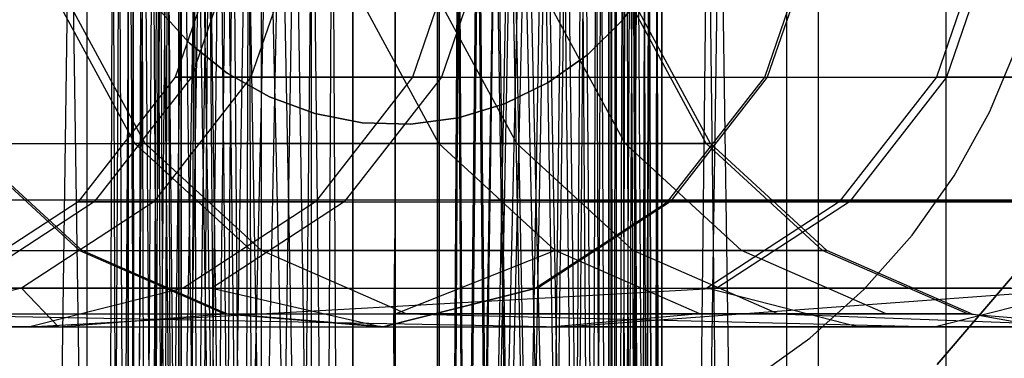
# Model space of a CAD drawing. Extents: x -172 to 172, y -29 to 28.
# Tile 457 of 656: x -1.25 to 2.03, y -1.88 to -0.75. Entities that reach past the tile are written whole.
import ezdxf

# ---------------------------------------------------------------- set-up
doc = ezdxf.new("R2010")
doc.units = 0
doc.header["$LTSCALE"] = 25.4
doc.layers.get('0').update_dxf_attribs({"linetype": 'CONTINUOUS'})

# ---------------------------------------------------------------- blocks, each defined once
blk = doc.blocks.new('RYFLO_AURA_STL')
at = {"color": 0}
for p, q in [((-1.4087, 22.5, -1238.4526), (-0.8889, -13.259, -1238.3297)), ((-1.4087, 22.5, -1238.4526), (-0.8889, -13.259, -1238.3297)), ((-1.0249, -22.5, -1246.5967), (-1.0249, 22.5, -1246.5967)), ((-0.8017, -12.991, -1239.8431), (-1.0249, 22.5, -1239.9036)), ((-1.0249, 22.5, -1239.9036), (-0.7281, -12.871, -1239.8267)), ((-0.8017, -12.991, -1239.8431), (-1.0249, 22.5, -1239.9036)), ((-0.856, -13.1219, -1239.8564), (-1.0249, 22.5, -1239.9036)), ((-0.856, -13.1219, -1239.8564), (-1.0249, 22.5, -1239.9036)), ((-0.8889, -13.259, -1239.8649), (-1.0249, 22.5, -1239.9036)), ((-1.0249, 22.5, -1239.9036), (-0.7281, -12.871, -1239.8267)), ((-1.0249, 22.5, -1239.9036), (-0.6361, -12.7633, -1239.8085)), ((-1.0249, 22.5, -1239.9036), (-0.6361, -12.7633, -1239.8085)), ((-1.0249, -22.5, -1239.9036), (-1.0249, 22.5, -1239.9036)), ((-0.8889, -13.259, -1239.8649), (-1.0249, 22.5, -1239.9036)), ((-1.0249, -22.5, -1239.9036), (-1.0249, 22.5, -1239.9036)), ((-1.0249, -22.5, -1246.5967), (-1.0249, 22.5, -1246.5967)), ((1.4087, 22.5, -1248.0476), (0.8889, -13.259, -1248.1705)), ((1.4087, 22.5, -1248.0476), (0.8889, -13.259, -1248.1705)), ((0.8889, -13.259, -1246.6354), (1.305, 22.5, -1246.4977)), ((0.8889, -13.259, -1246.6354), (1.305, 22.5, -1246.4977)), ((1.305, -22.5, -1246.4977), (1.305, 22.5, -1246.4977)), ((1.305, -22.5, -1240.0026), (1.305, 22.5, -1240.0026)), ((1.305, -22.5, -1246.4977), (1.305, 22.5, -1246.4977)), ((1.305, -22.5, -1240.0026), (1.305, 22.5, -1240.0026)), ((1.4087, 22.5, -1248.0476), (1.4087, -22.5, -1248.0476)), ((1.4087, 22.5, -1238.4526), (1.4087, -22.5, -1238.4526)), ((1.4087, 22.5, -1248.0476), (1.4087, -22.5, -1248.0476)), ((1.4087, 22.5, -1238.4526), (1.4087, -22.5, -1238.4526)), ((1.8351, -22.5, -1246.2305), (1.8351, 22.5, -1246.2305)), ((1.8351, -22.5, -1246.2305), (1.8351, 22.5, -1246.2305)), ((1.8351, -22.5, -1240.2698), (1.8351, 22.5, -1240.2698)), ((1.8351, -22.5, -1240.2698), (1.8351, 22.5, -1240.2698)), ((-0.8889, 13.259, -1248.1705), (-1.4087, -22.5, -1248.0476)), ((-0.8889, 13.259, -1248.1705), (-1.4087, -22.5, -1248.0476)), ((-1.0249, -22.5, -1246.5967), (-0.8889, 13.259, -1246.6354)), ((-1.0249, -22.5, -1246.5967), (-0.8889, 13.259, -1246.6354)), ((-0.856, -13.1219, -1248.1763), (-0.8889, 13.259, -1248.1705)), ((-0.8889, 13.259, -1248.1705), (-0.8018, -12.9912, -1248.1854)), ((-0.8889, 13.259, -1248.1705), (-0.8018, -12.9912, -1248.1854)), ((-0.8889, 13.259, -1248.1705), (-0.7281, -12.871, -1248.1968)), ((-0.8889, 13.259, -1248.1705), (-0.7281, -12.871, -1248.1968)), ((-0.8888, -13.2584, -1248.1705), (-0.8889, 13.259, -1248.1705)), ((-0.856, -13.1219, -1248.1763), (-0.8889, 13.259, -1248.1705)), ((-0.8888, -13.2584, -1248.1705), (-0.8889, 13.259, -1248.1705)), ((-0.8888, 13.2584, -1238.3297), (-0.8889, -13.259, -1238.3297)), ((-0.8888, 13.2584, -1238.3297), (-0.8889, -13.259, -1238.3297)), ((-0.8888, 13.2584, -1239.8649), (-0.6361, -12.7633, -1239.8085)), ((-0.8888, 13.2584, -1239.8649), (-0.6361, -12.7633, -1239.8085)), ((-0.8888, 13.2584, -1239.8649), (-0.529, -12.6719, -1239.7903)), ((-0.8888, 13.2584, -1239.8649), (-0.529, -12.6719, -1239.7903)), ((-0.8888, 13.2584, -1239.8649), (-0.4446, -12.6175, -1239.7784)), ((-0.8888, 13.2584, -1239.8649), (-0.4446, -12.6175, -1239.7784)), ((0.8889, 13.259, -1238.3297), (0.7281, -12.871, -1238.3035)), ((0.8889, 13.259, -1238.3297), (0.7281, -12.871, -1238.3035)), ((0.8889, 13.259, -1238.3297), (0.8018, -12.9912, -1238.3148)), ((0.8889, 13.259, -1238.3297), (0.8018, -12.9912, -1238.3148)), ((0.8888, 13.2584, -1246.6354), (0.8053, -12.9981, -1246.6562)), ((0.8888, 13.2584, -1246.6354), (0.8053, -12.9981, -1246.6562)), ((0.856, -13.1219, -1238.324), (0.8889, 13.259, -1238.3297)), ((0.856, -13.1219, -1238.324), (0.8889, 13.259, -1238.3297)), ((0.8888, 13.2584, -1246.6354), (0.856, -13.1219, -1246.6438)), ((0.8888, 13.2584, -1246.6354), (0.856, -13.1219, -1246.6438)), ((0.8888, -13.2584, -1238.3297), (0.8889, 13.259, -1238.3297)), ((0.8888, -13.2584, -1238.3297), (0.8889, 13.259, -1238.3297)), ((0.8889, 13.259, -1239.8649), (0.8888, -13.2584, -1239.8649)), ((0.8889, 13.259, -1239.8649), (0.8888, -13.2584, -1239.8649)), ((0.8888, 13.2584, -1248.1705), (0.8889, -13.259, -1248.1705)), ((0.8888, 13.2584, -1248.1705), (0.8889, -13.259, -1248.1705)), ((0.8889, -13.259, -1246.6354), (0.8888, 13.2584, -1246.6354)), ((0.8889, -13.259, -1246.6354), (0.8888, 13.2584, -1246.6354)), ((0.8889, 13.259, -1238.3297), (1.4087, -22.5, -1238.4526)), ((0.8889, 13.259, -1238.3297), (1.4087, -22.5, -1238.4526)), ((1.305, -22.5, -1240.0026), (0.8889, 13.259, -1239.8649)), ((1.305, -22.5, -1240.0026), (0.8889, 13.259, -1239.8649)), ((-1.0249, -22.5, -1246.5967), (-0.856, 13.1219, -1246.6438)), ((-1.0249, -22.5, -1246.5967), (-0.856, 13.1219, -1246.6438)), ((-0.856, 13.1219, -1238.324), (-0.8889, -13.259, -1238.3297)), ((-0.856, 13.1219, -1238.324), (-0.8889, -13.259, -1238.3297)), ((-0.856, 13.1219, -1248.1763), (-0.7281, -12.871, -1248.1968)), ((-0.856, 13.1219, -1248.1763), (-0.7281, -12.871, -1248.1968)), ((-0.856, 13.1219, -1248.1763), (-0.7129, -12.8507, -1248.199)), ((-0.856, 13.1219, -1248.1763), (-0.7129, -12.8507, -1248.199)), ((-0.856, 13.1219, -1239.8564), (-0.4446, -12.6175, -1239.7784)), ((-0.856, 13.1219, -1239.8564), (-0.4446, -12.6175, -1239.7784)), ((0.856, 13.1219, -1238.324), (0.7129, -12.8507, -1238.3013)), ((0.856, 13.1219, -1238.324), (0.7129, -12.8507, -1238.3013)), ((0.856, 13.1219, -1238.324), (0.7281, -12.871, -1238.3035)), ((0.856, 13.1219, -1238.324), (0.7281, -12.871, -1238.3035)), ((0.856, 13.1219, -1246.6438), (0.7281, -12.871, -1246.6736)), ((0.856, 13.1219, -1246.6438), (0.7281, -12.871, -1246.6736)), ((0.856, 13.1219, -1246.6438), (0.8053, -12.9981, -1246.6562)), ((0.856, 13.1219, -1246.6438), (0.8053, -12.9981, -1246.6562)), ((0.856, 13.1219, -1248.1763), (0.8889, -13.259, -1248.1705)), ((0.856, 13.1219, -1248.1763), (0.8889, -13.259, -1248.1705)), ((0.8888, -13.2584, -1239.8649), (0.856, 13.1219, -1239.8564)), ((0.8888, -13.2584, -1239.8649), (0.856, 13.1219, -1239.8564)), ((-1.0249, -22.5, -1246.5967), (-0.8017, 12.991, -1246.6571)), ((-1.0249, -22.5, -1246.5967), (-0.8017, 12.991, -1246.6571)), ((-0.8889, -13.259, -1238.3297), (-0.8018, 12.9912, -1238.3148)), ((-0.8889, -13.259, -1238.3297), (-0.8018, 12.9912, -1238.3148)), ((-0.4446, -12.6175, -1239.7784), (-0.8019, 12.9914, -1239.8433)), ((-0.4446, -12.6175, -1239.7784), (-0.8019, 12.9914, -1239.8433)), ((-0.8017, 12.9911, -1248.1854), (-0.7129, -12.8507, -1248.199)), ((-0.8017, 12.9911, -1248.1854), (-0.7129, -12.8507, -1248.199)), ((0.8017, 12.9911, -1238.3148), (0.7129, -12.8507, -1238.3013)), ((0.8017, 12.9911, -1238.3148), (0.7129, -12.8507, -1238.3013)), ((0.8055, 12.9986, -1246.6561), (0.7281, -12.871, -1246.6736)), ((0.8055, 12.9986, -1246.6561), (0.7281, -12.871, -1246.6736)), ((0.8889, -13.259, -1248.1705), (0.8018, 12.9912, -1248.1854)), ((0.8889, -13.259, -1248.1705), (0.8018, 12.9912, -1248.1854)), ((0.8888, -13.2584, -1239.8649), (0.8053, 12.9981, -1239.844)), ((0.8888, -13.2584, -1239.8649), (0.8053, 12.9981, -1239.844)), ((0.856, -13.1219, -1239.8564), (0.8053, 12.9981, -1239.844)), ((0.856, -13.1219, -1239.8564), (0.8053, 12.9981, -1239.844)), ((-0.7281, 12.871, -1246.6736), (-1.0249, -22.5, -1246.5967)), ((-0.7281, 12.871, -1246.6736), (-1.0249, -22.5, -1246.5967)), ((-0.8889, -13.259, -1238.3297), (-0.7281, 12.871, -1238.3035)), ((-0.8889, -13.259, -1238.3297), (-0.7281, 12.871, -1238.3035)), ((-0.856, -13.1219, -1238.324), (-0.7281, 12.871, -1238.3035)), ((-0.856, -13.1219, -1238.324), (-0.7281, 12.871, -1238.3035)), ((-0.7129, -12.8507, -1248.199), (-0.7281, 12.871, -1248.1968)), ((-0.7129, -12.8507, -1248.199), (-0.7281, 12.871, -1248.1968)), ((-0.7281, 12.871, -1239.8267), (-0.4446, -12.6175, -1239.7784)), ((-0.7281, 12.871, -1239.8267), (-0.4446, -12.6175, -1239.7784)), ((0.7374, 12.884, -1246.6715), (0.1485, -12.5123, -1246.7469)), ((0.7374, 12.884, -1246.6715), (0.1485, -12.5123, -1246.7469)), ((0.7374, 12.884, -1246.6715), (0.2781, -12.544, -1246.739)), ((0.7374, 12.884, -1246.6715), (0.2781, -12.544, -1246.739)), ((0.4083, -12.5979, -1246.7262), (0.7374, 12.884, -1246.6715)), ((0.4083, -12.5979, -1246.7262), (0.7374, 12.884, -1246.6715)), ((0.529, -12.6719, -1246.71), (0.7374, 12.884, -1246.6715)), ((0.529, -12.6719, -1246.71), (0.7374, 12.884, -1246.6715)), ((0.6361, -12.7633, -1246.6918), (0.7374, 12.884, -1246.6715)), ((0.6361, -12.7633, -1246.6918), (0.7374, 12.884, -1246.6715)), ((0.7129, -12.8507, -1238.3013), (0.7281, 12.871, -1238.3035)), ((0.7129, -12.8507, -1238.3013), (0.7281, 12.871, -1238.3035)), ((0.7281, -12.871, -1246.6736), (0.7374, 12.884, -1246.6715)), ((0.7281, -12.871, -1246.6736), (0.7374, 12.884, -1246.6715)), ((0.8889, -13.259, -1248.1705), (0.7281, 12.871, -1248.1968)), ((0.8889, -13.259, -1248.1705), (0.7281, 12.871, -1248.1968)), ((0.856, -13.1219, -1248.1763), (0.7281, 12.871, -1248.1968)), ((0.856, -13.1219, -1248.1763), (0.7281, 12.871, -1248.1968)), ((0.7374, -12.884, -1239.8287), (0.7385, 12.8855, -1239.8289)), ((0.7374, -12.884, -1239.8287), (0.7385, 12.8855, -1239.8289)), ((0.856, -13.1219, -1239.8564), (0.7385, 12.8855, -1239.8289)), ((0.8055, -12.9986, -1239.8441), (0.7385, 12.8855, -1239.8289)), ((0.856, -13.1219, -1239.8564), (0.7385, 12.8855, -1239.8289)), ((0.8055, -12.9986, -1239.8441), (0.7385, 12.8855, -1239.8289)), ((-0.856, -13.1219, -1238.324), (-0.7129, 12.8507, -1238.3013)), ((-0.856, -13.1219, -1238.324), (-0.7129, 12.8507, -1238.3013)), ((-0.8017, -12.9911, -1238.3148), (-0.7129, 12.8507, -1238.3013)), ((-0.8017, -12.9911, -1238.3148), (-0.7129, 12.8507, -1238.3013)), ((-0.7129, 12.8507, -1238.3013), (-0.7281, -12.871, -1238.3035)), ((-0.7129, 12.8507, -1238.3013), (-0.7281, -12.871, -1238.3035)), ((-0.4082, -12.5979, -1238.2668), (-0.7129, 12.8507, -1238.3013)), ((-0.7129, 12.8507, -1238.3013), (-0.529, -12.6719, -1238.2782)), ((-0.4082, -12.5979, -1238.2668), (-0.7129, 12.8507, -1238.3013)), ((-0.2781, -12.544, -1238.2578), (-0.7129, 12.8507, -1238.3013)), ((-0.2781, -12.544, -1238.2578), (-0.7129, 12.8507, -1238.3013)), ((-0.1403, -12.511, -1238.2521), (-0.7129, 12.8507, -1238.3013)), ((-0.1403, -12.511, -1238.2521), (-0.7129, 12.8507, -1238.3013)), ((-0.7116, -12.8489, -1238.301), (-0.7129, 12.8507, -1238.3013)), ((-0.7116, -12.8489, -1238.301), (-0.7129, 12.8507, -1238.3013)), ((-0.6264, -12.7537, -1238.2896), (-0.7129, 12.8507, -1238.3013)), ((-0.6264, -12.7537, -1238.2896), (-0.7129, 12.8507, -1238.3013)), ((-0.7129, 12.8507, -1238.3013), (-0.529, -12.6719, -1238.2782)), ((-0.7116, 12.8489, -1248.1992), (-0.7129, -12.8507, -1248.199)), ((-0.7116, 12.8489, -1248.1992), (-0.7129, -12.8507, -1248.199)), ((0.1403, -12.511, -1248.2482), (0.7129, 12.8507, -1248.199)), ((0.1403, -12.511, -1248.2482), (0.7129, 12.8507, -1248.199)), ((0.2781, -12.544, -1248.2424), (0.7129, 12.8507, -1248.199)), ((0.2781, -12.544, -1248.2424), (0.7129, 12.8507, -1248.199)), ((0.4082, -12.5979, -1248.2334), (0.7129, 12.8507, -1248.199)), ((0.4082, -12.5979, -1248.2334), (0.7129, 12.8507, -1248.199)), ((0.7129, 12.8507, -1248.199), (0.529, -12.6719, -1248.222)), ((0.7129, 12.8507, -1248.199), (0.529, -12.6719, -1248.222)), ((0.6264, -12.7537, -1248.2107), (0.7129, 12.8507, -1248.199)), ((0.6264, -12.7537, -1248.2107), (0.7129, 12.8507, -1248.199)), ((0.7116, -12.8489, -1248.1992), (0.7129, 12.8507, -1248.199)), ((0.7116, -12.8489, -1248.1992), (0.7129, 12.8507, -1248.199)), ((0.7116, 12.8489, -1238.301), (0.7129, -12.8507, -1238.3013)), ((0.7116, 12.8489, -1238.301), (0.7129, -12.8507, -1238.3013)), ((0.7129, 12.8507, -1248.199), (0.7281, -12.871, -1248.1968)), ((0.856, -13.1219, -1248.1763), (0.7129, 12.8507, -1248.199)), ((0.856, -13.1219, -1248.1763), (0.7129, 12.8507, -1248.199)), ((0.8017, -12.9911, -1248.1854), (0.7129, 12.8507, -1248.199)), ((0.8017, -12.9911, -1248.1854), (0.7129, 12.8507, -1248.199)), ((0.7129, 12.8507, -1248.199), (0.7281, -12.871, -1248.1968)), ((-0.6361, 12.7633, -1246.6918), (-1.0249, -22.5, -1246.5967)), ((-0.6361, 12.7633, -1246.6918), (-1.0249, -22.5, -1246.5967)), ((-0.6361, 12.7633, -1246.6918), (-0.8888, -13.2584, -1246.6354)), ((-0.6361, 12.7633, -1246.6918), (-0.8888, -13.2584, -1246.6354)), ((-0.6366, 12.7638, -1239.8085), (-0.4446, -12.6175, -1239.7784)), ((-0.6366, 12.7638, -1239.8085), (-0.4446, -12.6175, -1239.7784)), ((0.6366, 12.7638, -1246.6918), (0.1485, -12.5123, -1246.7469)), ((0.6366, 12.7638, -1246.6918), (0.1485, -12.5123, -1246.7469)), ((0.6361, 12.7633, -1239.8085), (0.7374, -12.884, -1239.8287)), ((0.6361, 12.7633, -1239.8085), (0.7374, -12.884, -1239.8287)), ((-0.6264, 12.7537, -1248.2107), (-0.7129, -12.8507, -1248.199)), ((-0.6264, 12.7537, -1248.2107), (-0.7129, -12.8507, -1248.199)), ((-0.6266, 12.7539, -1238.2896), (-0.1403, -12.511, -1238.2521)), ((-0.6266, 12.7539, -1238.2896), (-0.1403, -12.511, -1238.2521)), ((0.6266, 12.7539, -1248.2107), (0.1403, -12.511, -1248.2482)), ((0.6266, 12.7539, -1248.2107), (0.1403, -12.511, -1248.2482)), ((0.6264, 12.7537, -1238.2896), (0.7129, -12.8507, -1238.3013)), ((0.6264, 12.7537, -1238.2896), (0.7129, -12.8507, -1238.3013)), ((-0.529, 12.6719, -1246.71), (-0.8888, -13.2584, -1246.6354)), ((-0.529, 12.6719, -1246.71), (-0.8888, -13.2584, -1246.6354)), ((-0.529, 12.6719, -1248.222), (-0.7129, -12.8507, -1248.199)), ((-0.529, 12.6719, -1248.222), (-0.7129, -12.8507, -1248.199)), ((-0.529, 12.6719, -1238.2782), (-0.1403, -12.511, -1238.2521)), ((-0.529, 12.6719, -1238.2782), (-0.1403, -12.511, -1238.2521)), ((-0.529, 12.6719, -1239.7903), (-0.4446, -12.6175, -1239.7784)), ((-0.529, 12.6719, -1239.7903), (-0.4446, -12.6175, -1239.7784)), ((0.529, 12.6719, -1248.222), (0.1403, -12.511, -1248.2482)), ((0.529, 12.6719, -1248.222), (0.1403, -12.511, -1248.2482)), ((0.1485, -12.5123, -1246.7469), (0.529, 12.6719, -1246.71)), ((0.1485, -12.5123, -1246.7469), (0.529, 12.6719, -1246.71)), ((0.529, 12.6719, -1238.2782), (0.7129, -12.8507, -1238.3013)), ((0.529, 12.6719, -1238.2782), (0.7129, -12.8507, -1238.3013)), ((0.529, 12.6719, -1239.7903), (0.7374, -12.884, -1239.8287)), ((0.529, 12.6719, -1239.7903), (0.7374, -12.884, -1239.8287)), ((-0.4446, 12.6175, -1246.7218), (-0.8888, -13.2584, -1246.6354)), ((-0.4446, 12.6175, -1246.7218), (-0.8888, -13.2584, -1246.6354)), ((-0.856, -13.1219, -1246.6438), (-0.4446, 12.6175, -1246.7218)), ((-0.856, -13.1219, -1246.6438), (-0.4446, 12.6175, -1246.7218)), ((-0.8019, -12.9914, -1246.657), (-0.4446, 12.6175, -1246.7218)), ((-0.8019, -12.9914, -1246.657), (-0.4446, 12.6175, -1246.7218)), ((-0.7281, -12.871, -1246.6736), (-0.4446, 12.6175, -1246.7218)), ((-0.7281, -12.871, -1246.6736), (-0.4446, 12.6175, -1246.7218)), ((-0.7129, -12.8507, -1248.199), (-0.4082, 12.5979, -1248.2334)), ((-0.7129, -12.8507, -1248.199), (-0.4082, 12.5979, -1248.2334)), ((-0.6366, -12.7638, -1246.6918), (-0.4446, 12.6175, -1246.7218)), ((-0.6366, -12.7638, -1246.6918), (-0.4446, 12.6175, -1246.7218)), ((-0.529, -12.6719, -1246.71), (-0.4446, 12.6175, -1246.7218)), ((-0.529, -12.6719, -1246.71), (-0.4446, 12.6175, -1246.7218)), ((-0.4446, -12.6175, -1246.7218), (-0.4446, 12.6175, -1246.7218)), ((-0.4446, -12.6175, -1246.7218), (-0.4446, 12.6175, -1246.7218)), ((-0.4446, -12.6175, -1239.7784), (-0.4446, 12.6175, -1239.7784)), ((-0.4446, -12.6175, -1239.7784), (-0.4446, 12.6175, -1239.7784)), ((-0.4089, 12.5983, -1238.2668), (-0.1403, -12.511, -1238.2521)), ((-0.4089, 12.5983, -1238.2668), (-0.1403, -12.511, -1238.2521)), ((0.4089, 12.5983, -1248.2334), (0.1403, -12.511, -1248.2482)), ((0.4089, 12.5983, -1248.2334), (0.1403, -12.511, -1248.2482)), ((0.4091, 12.5983, -1246.7261), (0.1485, -12.5123, -1246.7469)), ((0.4091, 12.5983, -1246.7261), (0.1485, -12.5123, -1246.7469)), ((0.7129, -12.8507, -1238.3013), (0.4082, 12.5979, -1238.2668)), ((0.7129, -12.8507, -1238.3013), (0.4082, 12.5979, -1238.2668)), ((0.4083, 12.5979, -1239.774), (0.7374, -12.884, -1239.8287)), ((0.4083, 12.5979, -1239.774), (0.7374, -12.884, -1239.8287)), ((-0.7129, -12.8507, -1248.199), (-0.2781, 12.544, -1248.2424)), ((-0.7129, -12.8507, -1248.199), (-0.2781, 12.544, -1248.2424)), ((-0.2781, 12.544, -1238.2578), (-0.1403, -12.511, -1238.2521)), ((-0.2781, 12.544, -1238.2578), (-0.1403, -12.511, -1238.2521)), ((-0.2781, -12.544, -1246.739), (-0.2781, 12.544, -1246.739)), ((-0.2781, -12.544, -1246.739), (-0.2781, 12.544, -1246.739)), ((-0.2781, -12.544, -1239.7612), (-0.2781, 12.544, -1239.7612)), ((-0.2781, -12.544, -1239.7612), (-0.2781, 12.544, -1239.7612)), ((0.2781, 12.544, -1248.2424), (0.1403, -12.511, -1248.2482)), ((0.2781, 12.544, -1248.2424), (0.1403, -12.511, -1248.2482)), ((0.1485, -12.5123, -1246.7469), (0.2781, 12.544, -1246.739)), ((0.1485, -12.5123, -1246.7469), (0.2781, 12.544, -1246.739)), ((0.7129, -12.8507, -1238.3013), (0.2781, 12.544, -1238.2578)), ((0.7129, -12.8507, -1238.3013), (0.2781, 12.544, -1238.2578)), ((0.7374, -12.884, -1239.8287), (0.2781, 12.544, -1239.7612)), ((0.7374, -12.884, -1239.8287), (0.2781, 12.544, -1239.7612)), ((-0.1403, 12.511, -1248.2482), (-0.7129, -12.8507, -1248.199)), ((-0.1403, 12.511, -1248.2482), (-0.7129, -12.8507, -1248.199)), ((-0.6266, -12.7539, -1248.2107), (-0.1403, 12.511, -1248.2482)), ((-0.6266, -12.7539, -1248.2107), (-0.1403, 12.511, -1248.2482)), ((-0.529, -12.6719, -1248.222), (-0.1403, 12.511, -1248.2482)), ((-0.529, -12.6719, -1248.222), (-0.1403, 12.511, -1248.2482)), ((-0.4089, -12.5983, -1248.2334), (-0.1403, 12.511, -1248.2482)), ((-0.4089, -12.5983, -1248.2334), (-0.1403, 12.511, -1248.2482)), ((-0.2781, -12.544, -1248.2424), (-0.1403, 12.511, -1248.2482)), ((-0.2781, -12.544, -1248.2424), (-0.1403, 12.511, -1248.2482)), ((-0.1413, 12.5112, -1238.2521), (-0.1403, -12.511, -1238.2521)), ((-0.1413, 12.5112, -1238.2521), (-0.1403, -12.511, -1238.2521)), ((-0.1403, -12.511, -1239.7529), (-0.1413, 12.5112, -1239.7529)), ((-0.1403, -12.511, -1239.7529), (-0.1413, 12.5112, -1239.7529)), ((-0.1403, 12.511, -1248.2482), (-0.1413, -12.5112, -1248.2482)), ((-0.1403, 12.511, -1248.2482), (-0.1413, -12.5112, -1248.2482)), ((-0.1413, -12.5112, -1246.7473), (-0.1403, 12.511, -1246.7473)), ((-0.1413, -12.5112, -1246.7473), (-0.1403, 12.511, -1246.7473)), ((0, 12.5, -1248.2501), (0, -12.5, -1248.2501)), ((0, 12.5, -1248.2501), (0, -12.5, -1248.2501)), ((0, 12.5, -1238.2501), (0, -12.5, -1238.2501)), ((0, 12.5, -1238.2501), (0, -12.5, -1238.2501)), ((0, -12.5, -1246.7501), (0, 12.5, -1246.7501)), ((0, -12.5, -1246.7501), (0, 12.5, -1246.7501)), ((0, -12.5, -1239.7501), (0, 12.5, -1239.7501)), ((0, -12.5, -1239.7501), (0, 12.5, -1239.7501)), ((0.1413, 12.5112, -1248.2482), (0.1403, -12.511, -1248.2482)), ((0.1413, 12.5112, -1248.2482), (0.1403, -12.511, -1248.2482)), ((0.1403, 12.511, -1238.2521), (0.7129, -12.8507, -1238.3013)), ((0.2781, -12.544, -1238.2578), (0.1403, 12.511, -1238.2521)), ((0.1403, 12.511, -1238.2521), (0.1413, -12.5112, -1238.2521)), ((0.2781, -12.544, -1238.2578), (0.1403, 12.511, -1238.2521)), ((0.4089, -12.5983, -1238.2668), (0.1403, 12.511, -1238.2521)), ((0.529, -12.6719, -1238.2782), (0.1403, 12.511, -1238.2521)), ((0.4089, -12.5983, -1238.2668), (0.1403, 12.511, -1238.2521)), ((0.529, -12.6719, -1238.2782), (0.1403, 12.511, -1238.2521)), ((0.6266, -12.7539, -1238.2896), (0.1403, 12.511, -1238.2521)), ((0.6266, -12.7539, -1238.2896), (0.1403, 12.511, -1238.2521)), ((0.1403, 12.511, -1238.2521), (0.7129, -12.8507, -1238.3013)), ((0.1403, 12.511, -1238.2521), (0.1413, -12.5112, -1238.2521)), ((0.1485, -12.5123, -1246.7469), (0.1485, 12.5123, -1246.7469)), ((0.1485, -12.5123, -1246.7469), (0.1485, 12.5123, -1246.7469)), ((0.4091, -12.5983, -1239.7742), (0.1485, 12.5123, -1239.7533)), ((0.1485, 12.5123, -1239.7533), (0.529, -12.6719, -1239.7903)), ((0.7374, -12.884, -1239.8287), (0.1485, 12.5123, -1239.7533)), ((0.7374, -12.884, -1239.8287), (0.1485, 12.5123, -1239.7533)), ((0.6366, -12.7638, -1239.8085), (0.1485, 12.5123, -1239.7533)), ((0.6366, -12.7638, -1239.8085), (0.1485, 12.5123, -1239.7533)), ((0.1485, 12.5123, -1239.7533), (0.529, -12.6719, -1239.7903)), ((0.2781, -12.544, -1239.7612), (0.1485, 12.5123, -1239.7533)), ((0.4091, -12.5983, -1239.7742), (0.1485, 12.5123, -1239.7533)), ((0.2781, -12.544, -1239.7612), (0.1485, 12.5123, -1239.7533)), ((0.1485, -12.5123, -1239.7533), (0.1485, 12.5123, -1239.7533)), ((0.1485, -12.5123, -1239.7533), (0.1485, 12.5123, -1239.7533)), ((0, -7.3033, -1413.2556), (0, 7.0967, -1413.2448)), ((0, -7.3033, -1413.2556), (0, 7.0967, -1413.2448)), ((0, 6.146, -1412.2954), (0, -6.354, -1412.3049)), ((0, 6.146, -1412.2954), (0, -6.354, -1412.3049)), ((0, -4.604, -1075.2001), (0, 4.396, -1075.2001)), ((0, -4.604, -1075.2001), (0, 4.396, -1075.2001)), ((0, -4.604, -1411.3002), (0, 4.396, -1411.3002)), ((0, -4.604, -1411.3002), (0, 4.396, -1411.3002)), ((0, 4.396, -1074.2001), (0, -4.604, -1074.2001)), ((0, 4.396, -1074.2001), (0, -4.604, -1074.2001)), ((0, 4.396, -1412.3002), (0, -4.604, -1412.3002)), ((0, 4.396, -1412.3002), (0, -4.604, -1412.3002)), ((0, 1.6231, -1406.5425), (0, -1.3568, -1406.5426)), ((0, 1.6231, -1406.5425), (0, -1.3568, -1406.5426)), ((-0.0045, 1.4097, -1079.9577), (0, -1.3568, -1079.9576)), ((-0.0045, 1.4097, -1079.9577), (0, -1.3568, -1079.9576)), ((0, -2.7489, -1081.5865), (0, 0.133, -1081.7502)), ((0, -2.7489, -1081.5865), (0, 0.133, -1081.7502)), ((0, -2.7489, -1404.9137), (0, 0.133, -1404.75)), ((0, -2.7489, -1404.9137), (0, 0.133, -1404.75)), ((-0.5612, -0.4482, -349.9086), (-0.7322, -0.9463, -349.9089)), ((-0.5612, -0.4482, -349.9086), (-0.7322, -0.9463, -349.9089)), ((-0.5075, -0.4482, -400.5602), (-0.6785, -0.9463, -400.5616)), ((-0.5075, -0.4482, -400.5602), (-0.6785, -0.9463, -400.5616)), ((-0.3088, -0.4482, -287.9708), (-0.4798, -0.9463, -287.9702)), ((-0.3088, -0.4482, -287.9708), (-0.4798, -0.9463, -287.9702)), ((0.2292, -0.4482, -474.564), (0.0582, -0.9463, -474.5673)), ((0.2292, -0.4482, -474.564), (0.0582, -0.9463, -474.5673)), ((0.3252, -0.4482, -210.7514), (0.1542, -0.9463, -210.7498)), ((0.3252, -0.4482, -210.7514), (0.1542, -0.9463, -210.7498)), ((1.2312, -0.9463, -116.7837), (1.4022, -0.4482, -116.7859)), ((1.2312, -0.9463, -116.7837), (1.4022, -0.4482, -116.7859)), ((1.4105, -0.4482, -1082.3294), (1.2395, -0.9463, -1082.3272)), ((1.4105, -0.4482, -1082.3294), (1.2395, -0.9463, -1082.3272)), ((1.9739, -0.4482, -1032.0685), (1.8029, -0.9463, -1032.0665)), ((1.9739, -0.4482, -1032.0685), (1.8029, -0.9463, -1032.0665)), ((2.0075, -0.4482, -556.6359), (1.8365, -0.9463, -556.6398)), ((2.0075, -0.4482, -556.6359), (1.8365, -0.9463, -556.6398)), ((0.8511, -0.6291, -1067.2478), (0.7558, -0.7588, -1067.2478)), ((0.7558, -0.7588, -1076.1478), (0.8511, -0.6291, -1076.1478)), ((0.8511, -0.6291, -1067.2478), (0.7558, -0.7588, -1067.2478)), ((0.7558, -0.7588, -1076.1478), (0.8511, -0.6291, -1076.1478)), ((-0.8667, -1.1676, -1032.0381), (-1.1174, -0.7043, -1032.0353)), ((-0.8667, -1.1676, -1032.0381), (-1.1174, -0.7043, -1032.0353)), ((-0.8326, -1.1676, -556.7006), (-1.0832, -0.7043, -556.7064)), ((-0.8326, -1.1676, -556.7006), (-1.0832, -0.7043, -556.7064)), ((-0.6847, -0.8329, -1067.2478), (-0.7927, -0.7136, -1067.2478)), ((-0.7927, -0.7136, -1076.1478), (-0.6847, -0.8329, -1076.1478)), ((-0.6847, -0.8329, -1067.2478), (-0.7927, -0.7136, -1067.2478)), ((-0.7927, -0.7136, -1076.1478), (-0.6847, -0.8329, -1076.1478)), ((0.1454, -1.1676, -929.1021), (-0.1052, -0.7043, -929.1002)), ((0.1454, -1.1676, -929.1021), (-0.1052, -0.7043, -929.1002)), ((0.4052, -1.1676, -624.4125), (0.1546, -0.7043, -624.4165)), ((0.4052, -1.1676, -624.4125), (0.1546, -0.7043, -624.4165)), ((0.7663, -1.1676, -842.7991), (0.5156, -0.7043, -842.7983)), ((0.7663, -1.1676, -842.7991), (0.5156, -0.7043, -842.7983)), ((1.0365, -1.1676, -709.6489), (0.7858, -0.7043, -709.6506)), ((1.0365, -1.1676, -709.6489), (0.7858, -0.7043, -709.6506)), ((1.0502, -1.1676, -769.7695), (0.7995, -0.7043, -769.7699)), ((1.0502, -1.1676, -769.7695), (0.7995, -0.7043, -769.7699)), ((0.7558, -0.7588, -1067.2478), (0.641, -0.8716, -1067.2478)), ((0.641, -0.8716, -1076.1478), (0.7558, -0.7588, -1076.1478)), ((0.7558, -0.7588, -1067.2478), (0.641, -0.8716, -1067.2478)), ((0.641, -0.8716, -1076.1478), (0.7558, -0.7588, -1076.1478)), ((0.7558, -0.7588, -1067.2478), (0.7558, -0.7588, -1076.1478)), ((0.7558, -0.7588, -1067.2478), (0.7558, -0.7588, -1076.1478)), ((-0.5589, -0.9333, -1067.2478), (-0.6847, -0.8329, -1067.2478)), ((-0.6847, -0.8329, -1076.1478), (-0.5589, -0.9333, -1076.1478)), ((-0.6847, -0.8329, -1067.2478), (-0.6847, -0.8329, -1076.1478)), ((-0.6847, -0.8329, -1067.2478), (-0.6847, -0.8329, -1076.1478)), ((-0.5589, -0.9333, -1067.2478), (-0.6847, -0.8329, -1067.2478)), ((-0.6847, -0.8329, -1076.1478), (-0.5589, -0.9333, -1076.1478)), ((1.98, -1.063, -1073.2478), (2.0735, -0.8394, -1073.2478)), ((1.98, -1.063, -1076.1478), (2.0735, -0.8394, -1076.1478)), ((1.98, -1.063, -1073.2478), (2.0735, -0.8394, -1073.2478)), ((1.98, -1.063, -1076.1478), (2.0735, -0.8394, -1076.1478)), ((0.641, -0.8716, -1067.2478), (0.5096, -0.9645, -1067.2478)), ((0.5096, -0.9645, -1076.1478), (0.641, -0.8716, -1076.1478)), ((0.641, -0.8716, -1067.2478), (0.5096, -0.9645, -1067.2478)), ((0.5096, -0.9645, -1076.1478), (0.641, -0.8716, -1076.1478)), ((0.641, -0.8716, -1067.2478), (0.641, -0.8716, -1076.1478)), ((0.641, -0.8716, -1067.2478), (0.641, -0.8716, -1076.1478)), ((-0.7322, -0.9463, -349.9089), (-1.0557, -1.362, -349.9097)), ((-0.7322, -0.9463, -349.9089), (-1.0557, -1.362, -349.9097)), ((-0.6785, -0.9463, -400.5616), (-1.0019, -1.362, -400.5644)), ((-0.6785, -0.9463, -400.5616), (-1.0019, -1.362, -400.5644)), ((-0.4798, -0.9463, -287.9702), (-0.8032, -1.362, -287.9689)), ((-0.4798, -0.9463, -287.9702), (-0.8032, -1.362, -287.9689)), ((-0.7322, -0.9463, -349.9089), (-0.6785, -0.9463, -400.5616)), ((-0.7322, -0.9463, -349.9089), (-0.6785, -0.9463, -400.5616)), ((-0.4798, -0.9463, -287.9702), (-0.7322, -0.9463, -349.9089)), ((-0.4798, -0.9463, -287.9702), (-0.7322, -0.9463, -349.9089)), ((-0.6785, -0.9463, -400.5616), (0.0582, -0.9463, -474.5673)), ((-0.6785, -0.9463, -400.5616), (0.0582, -0.9463, -474.5673)), ((-0.4186, -1.0122, -1067.2478), (-0.5589, -0.9333, -1067.2478)), ((-0.5589, -0.9333, -1076.1478), (-0.4186, -1.0122, -1076.1478)), ((-0.5589, -0.9333, -1067.2478), (-0.5589, -0.9333, -1076.1478)), ((-0.5589, -0.9333, -1067.2478), (-0.5589, -0.9333, -1076.1478)), ((-0.4186, -1.0122, -1067.2478), (-0.5589, -0.9333, -1067.2478)), ((-0.5589, -0.9333, -1076.1478), (-0.4186, -1.0122, -1076.1478)), ((0.1542, -0.9463, -210.7498), (-0.4798, -0.9463, -287.9702)), ((0.1542, -0.9463, -210.7498), (-0.4798, -0.9463, -287.9702)), ((0.0582, -0.9463, -474.5673), (-0.2652, -1.362, -474.5735)), ((0.0582, -0.9463, -474.5673), (-0.2652, -1.362, -474.5735)), ((0.1542, -0.9463, -210.7498), (-0.1693, -1.362, -210.7468)), ((0.1542, -0.9463, -210.7498), (-0.1693, -1.362, -210.7468)), ((0.0582, -0.9463, -474.5673), (1.8365, -0.9463, -556.6398)), ((0.0582, -0.9463, -474.5673), (1.8365, -0.9463, -556.6398)), ((0.1542, -0.9463, -210.7498), (1.2312, -0.9463, -116.7837)), ((0.1542, -0.9463, -210.7498), (1.2312, -0.9463, -116.7837)), ((0.9077, -1.362, -116.7796), (1.2312, -0.9463, -116.7837)), ((0.9077, -1.362, -116.7796), (1.2312, -0.9463, -116.7837)), ((1.2395, -0.9463, -1082.3272), (0.916, -1.362, -1082.3233)), ((1.2395, -0.9463, -1082.3272), (0.916, -1.362, -1082.3233)), ((1.2395, -0.9463, -1082.3272), (1.8029, -0.9463, -1032.0665)), ((1.2395, -0.9463, -1082.3272), (1.8029, -0.9463, -1032.0665)), ((1.8029, -0.9463, -1032.0665), (1.4794, -1.362, -1032.0631)), ((1.8029, -0.9463, -1032.0665), (1.4794, -1.362, -1032.0631)), ((1.8365, -0.9463, -556.6398), (1.5131, -1.362, -556.6472)), ((1.8365, -0.9463, -556.6398), (1.5131, -1.362, -556.6472)), ((2.8151, -0.9463, -929.1218), (1.8029, -0.9463, -1032.0665)), ((2.8151, -0.9463, -929.1218), (1.8029, -0.9463, -1032.0665)), ((1.8365, -0.9463, -556.6398), (3.0746, -0.9463, -624.3703)), ((1.8365, -0.9463, -556.6398), (3.0746, -0.9463, -624.3703)), ((0.5096, -0.9645, -1067.2478), (0.365, -1.0351, -1067.2478)), ((0.365, -1.0351, -1076.1478), (0.5096, -0.9645, -1076.1478)), ((0.5096, -0.9645, -1067.2478), (0.365, -1.0351, -1067.2478)), ((0.365, -1.0351, -1076.1478), (0.5096, -0.9645, -1076.1478)), ((0.5096, -0.9645, -1067.2478), (0.5096, -0.9645, -1076.1478)), ((0.5096, -0.9645, -1067.2478), (0.5096, -0.9645, -1076.1478)), ((-0.2675, -1.0676, -1067.2478), (-0.4186, -1.0122, -1067.2478)), ((-0.4186, -1.0122, -1076.1478), (-0.2675, -1.0676, -1076.1478)), ((-0.4186, -1.0122, -1067.2478), (-0.4186, -1.0122, -1076.1478)), ((-0.4186, -1.0122, -1067.2478), (-0.4186, -1.0122, -1076.1478)), ((-0.2675, -1.0676, -1067.2478), (-0.4186, -1.0122, -1067.2478)), ((-0.4186, -1.0122, -1076.1478), (-0.2675, -1.0676, -1076.1478)), ((0.365, -1.0351, -1067.2478), (0.2109, -1.0816, -1067.2478)), ((0.2109, -1.0816, -1076.1478), (0.365, -1.0351, -1076.1478)), ((0.365, -1.0351, -1067.2478), (0.2109, -1.0816, -1067.2478)), ((0.2109, -1.0816, -1076.1478), (0.365, -1.0351, -1076.1478)), ((0.365, -1.0351, -1067.2478), (0.365, -1.0351, -1076.1478)), ((0.365, -1.0351, -1067.2478), (0.365, -1.0351, -1076.1478)), ((-0.1095, -1.098, -1067.2478), (-0.2675, -1.0676, -1067.2478)), ((-0.2675, -1.0676, -1076.1478), (-0.1095, -1.098, -1076.1478)), ((-0.2675, -1.0676, -1067.2478), (-0.2675, -1.0676, -1076.1478)), ((-0.2675, -1.0676, -1067.2478), (-0.2675, -1.0676, -1076.1478)), ((-0.1095, -1.098, -1067.2478), (-0.2675, -1.0676, -1067.2478)), ((-0.2675, -1.0676, -1076.1478), (-0.1095, -1.098, -1076.1478)), ((0.2109, -1.0816, -1067.2478), (0.0514, -1.1027, -1067.2478)), ((0.0514, -1.1027, -1076.1478), (0.2109, -1.0816, -1076.1478)), ((0.2109, -1.0816, -1067.2478), (0.0514, -1.1027, -1067.2478)), ((0.0514, -1.1027, -1076.1478), (0.2109, -1.0816, -1076.1478)), ((0.2109, -1.0816, -1067.2478), (0.2109, -1.0816, -1076.1478)), ((0.2109, -1.0816, -1067.2478), (0.2109, -1.0816, -1076.1478)), ((1.8625, -1.275, -1073.2478), (1.98, -1.063, -1073.2478)), ((1.8625, -1.275, -1076.1478), (1.98, -1.063, -1076.1478)), ((1.8625, -1.275, -1073.2478), (1.98, -1.063, -1073.2478)), ((1.8625, -1.275, -1076.1478), (1.98, -1.063, -1076.1478)), ((1.98, -1.063, -1076.1478), (1.98, -1.063, -1073.2478)), ((1.98, -1.063, -1076.1478), (1.98, -1.063, -1073.2478)), ((0.0514, -1.1027, -1067.2478), (-0.1095, -1.098, -1067.2478)), ((-0.1095, -1.098, -1076.1478), (0.0514, -1.1027, -1076.1478)), ((-0.1095, -1.098, -1067.2478), (-0.1095, -1.098, -1076.1478)), ((-0.1095, -1.098, -1067.2478), (-0.1095, -1.098, -1076.1478)), ((0.0514, -1.1027, -1067.2478), (-0.1095, -1.098, -1067.2478)), ((-0.1095, -1.098, -1076.1478), (0.0514, -1.1027, -1076.1478)), ((0.0514, -1.1027, -1067.2478), (0.0514, -1.1027, -1076.1478)), ((0.0514, -1.1027, -1067.2478), (0.0514, -1.1027, -1076.1478)), ((-2.6108, -1.1676, -474.6186), (-0.8326, -1.1676, -556.7006)), ((-2.6108, -1.1676, -474.6186), (-0.8326, -1.1676, -556.7006)), ((-1.4384, -1.1676, -116.7495), (-1.0509, -1.5243, -116.7545)), ((-1.4384, -1.1676, -116.7495), (-1.0509, -1.5243, -116.7545)), ((-1.0426, -1.5243, -1082.2991), (-1.4301, -1.1676, -1082.2942)), ((-1.4301, -1.1676, -1082.2942), (-0.8667, -1.1676, -1032.0381)), ((-1.0426, -1.5243, -1082.2991), (-1.4301, -1.1676, -1082.2942)), ((-1.4301, -1.1676, -1082.2942), (-0.8667, -1.1676, -1032.0381)), ((-0.4792, -1.5243, -1032.0421), (-0.8667, -1.1676, -1032.0381)), ((0.1454, -1.1676, -929.1021), (-0.8667, -1.1676, -1032.0381)), ((-0.4792, -1.5243, -1032.0421), (-0.8667, -1.1676, -1032.0381)), ((0.1454, -1.1676, -929.1021), (-0.8667, -1.1676, -1032.0381)), ((-0.4452, -1.5243, -556.6918), (-0.8326, -1.1676, -556.7006)), ((-0.8326, -1.1676, -556.7006), (0.4052, -1.1676, -624.4125)), ((-0.8326, -1.1676, -556.7006), (0.4052, -1.1676, -624.4125)), ((-0.4452, -1.5243, -556.6918), (-0.8326, -1.1676, -556.7006)), ((0.5329, -1.5243, -929.1049), (0.1454, -1.1676, -929.1021)), ((0.7663, -1.1676, -842.7991), (0.1454, -1.1676, -929.1021)), ((0.5329, -1.5243, -929.1049), (0.1454, -1.1676, -929.1021)), ((0.7663, -1.1676, -842.7991), (0.1454, -1.1676, -929.1021)), ((0.7927, -1.5243, -624.4064), (0.4052, -1.1676, -624.4125)), ((0.4052, -1.1676, -624.4125), (1.0365, -1.1676, -709.6489)), ((0.4052, -1.1676, -624.4125), (1.0365, -1.1676, -709.6489)), ((0.7927, -1.5243, -624.4064), (0.4052, -1.1676, -624.4125)), ((1.1537, -1.5243, -842.8004), (0.7663, -1.1676, -842.7991)), ((1.0502, -1.1676, -769.7695), (0.7663, -1.1676, -842.7991)), ((1.1537, -1.5243, -842.8004), (0.7663, -1.1676, -842.7991)), ((1.0502, -1.1676, -769.7695), (0.7663, -1.1676, -842.7991)), ((1.4239, -1.5243, -709.6462), (1.0365, -1.1676, -709.6489)), ((1.0365, -1.1676, -709.6489), (1.0502, -1.1676, -769.7695)), ((1.0365, -1.1676, -709.6489), (1.0502, -1.1676, -769.7695)), ((1.4239, -1.5243, -709.6462), (1.0365, -1.1676, -709.6489)), ((1.4377, -1.5243, -769.7688), (1.0502, -1.1676, -769.7695)), ((1.4377, -1.5243, -769.7688), (1.0502, -1.1676, -769.7695)), ((1.7224, -1.4728, -1073.2478), (1.8625, -1.275, -1073.2478)), ((1.7224, -1.4728, -1076.1478), (1.8625, -1.275, -1076.1478)), ((1.7224, -1.4728, -1073.2478), (1.8625, -1.275, -1073.2478)), ((1.7224, -1.4728, -1076.1478), (1.8625, -1.275, -1076.1478)), ((1.8625, -1.275, -1076.1478), (1.8625, -1.275, -1073.2478)), ((1.8625, -1.275, -1076.1478), (1.8625, -1.275, -1073.2478)), ((0, -1.3568, -1079.9576), (-9.1559, -1.3568, -1080.2145)), ((0, -1.3568, -1406.5426), (-9.1559, -1.3568, -1406.2858)), ((0, -1.3568, -1406.5426), (-9.1559, -1.3568, -1406.2858)), ((0, -1.3568, -1079.9576), (-9.1559, -1.3568, -1080.2145)), ((-1.0557, -1.362, -349.9097), (-1.4965, -1.6501, -349.9106)), ((-1.0557, -1.362, -349.9097), (-1.4965, -1.6501, -349.9106)), ((-1.0019, -1.362, -400.5644), (-1.4428, -1.6501, -400.5682)), ((-1.0019, -1.362, -400.5644), (-1.4428, -1.6501, -400.5682)), ((-0.8032, -1.362, -287.9689), (-1.2441, -1.6501, -287.9672)), ((-0.8032, -1.362, -287.9689), (-1.2441, -1.6501, -287.9672)), ((-1.0557, -1.362, -349.9097), (-1.0019, -1.362, -400.5644)), ((-1.0557, -1.362, -349.9097), (-1.0019, -1.362, -400.5644)), ((-0.8032, -1.362, -287.9689), (-1.0557, -1.362, -349.9097)), ((-0.8032, -1.362, -287.9689), (-1.0557, -1.362, -349.9097)), ((-1.0019, -1.362, -400.5644), (-0.2652, -1.362, -474.5735)), ((-1.0019, -1.362, -400.5644), (-0.2652, -1.362, -474.5735)), ((-0.1693, -1.362, -210.7468), (-0.8032, -1.362, -287.9689)), ((-0.1693, -1.362, -210.7468), (-0.8032, -1.362, -287.9689)), ((-0.2652, -1.362, -474.5735), (-0.706, -1.6501, -474.5819)), ((-0.2652, -1.362, -474.5735), (-0.706, -1.6501, -474.5819)), ((-0.1693, -1.362, -210.7468), (-0.6102, -1.6501, -210.7428)), ((-0.1693, -1.362, -210.7468), (-0.6102, -1.6501, -210.7428)), ((-0.2652, -1.362, -474.5735), (1.5131, -1.362, -556.6472)), ((-0.2652, -1.362, -474.5735), (1.5131, -1.362, -556.6472)), ((-0.1693, -1.362, -210.7468), (0.9077, -1.362, -116.7796)), ((-0.1693, -1.362, -210.7468), (0.9077, -1.362, -116.7796)), ((0, -1.3568, -1079.9576), (-0.0048, -1.7794, -1080.007)), ((0, -1.3568, -1079.9576), (-0.0048, -1.7794, -1080.007)), ((0.9423, -1.3594, -1079.9841), (0, -1.3568, -1079.9576)), ((9.1559, -1.3568, -1406.2858), (0, -1.3568, -1406.5426)), ((0, -1.3568, -1406.5426), (0, -4.3166, -1406.1969)), ((9.1559, -1.3568, -1406.2858), (0, -1.3568, -1406.5426)), ((0, -1.3568, -1406.5426), (0, -4.3166, -1406.1969)), ((0.9423, -1.3594, -1079.9841), (0, -1.3568, -1079.9576)), ((0.4668, -1.6501, -116.7739), (0.9077, -1.362, -116.7796)), ((0.4668, -1.6501, -116.7739), (0.9077, -1.362, -116.7796)), ((0.916, -1.362, -1082.3233), (0.4751, -1.6501, -1082.3178)), ((0.916, -1.362, -1082.3233), (0.4751, -1.6501, -1082.3178)), ((0.916, -1.362, -1082.3233), (0.9423, -1.3594, -1079.9841)), ((0.916, -1.362, -1082.3233), (0.9423, -1.3594, -1079.9841)), ((9.1559, -1.3568, -1080.2145), (0.9423, -1.3594, -1079.9841)), ((9.1559, -1.3568, -1080.2145), (0.9423, -1.3594, -1079.9841)), ((0.9423, -1.3594, -1079.9841), (1.4794, -1.362, -1032.0631)), ((0.9423, -1.3594, -1079.9841), (1.4794, -1.362, -1032.0631)), ((1.4794, -1.362, -1032.0631), (1.0385, -1.6501, -1032.0585)), ((1.4794, -1.362, -1032.0631), (1.0385, -1.6501, -1032.0585)), ((1.5131, -1.362, -556.6472), (1.0722, -1.6501, -556.6572)), ((1.5131, -1.362, -556.6472), (1.0722, -1.6501, -556.6572)), ((2.4916, -1.362, -929.1194), (1.4794, -1.362, -1032.0631)), ((2.4916, -1.362, -929.1194), (1.4794, -1.362, -1032.0631)), ((1.5131, -1.362, -556.6472), (2.7511, -1.362, -624.3754)), ((1.5131, -1.362, -556.6472), (2.7511, -1.362, -624.3754)), ((1.5613, -1.654, -1073.2478), (1.7224, -1.4728, -1073.2478)), ((1.5613, -1.654, -1076.1478), (1.7224, -1.4728, -1076.1478)), ((1.5613, -1.654, -1073.2478), (1.7224, -1.4728, -1073.2478)), ((1.5613, -1.654, -1076.1478), (1.7224, -1.4728, -1076.1478)), ((1.7224, -1.4728, -1076.1478), (1.7224, -1.4728, -1073.2478)), ((1.7224, -1.4728, -1076.1478), (1.7224, -1.4728, -1073.2478)), ((-2.2234, -1.5243, -474.6111), (-0.4452, -1.5243, -556.6918)), ((-2.2234, -1.5243, -474.6111), (-0.4452, -1.5243, -556.6918)), ((-2.1279, -1.5243, -210.7288), (-1.0509, -1.5243, -116.7545)), ((-2.1279, -1.5243, -210.7288), (-1.0509, -1.5243, -116.7545)), ((-1.0509, -1.5243, -116.7545), (-0.5686, -1.7359, -116.7607)), ((-1.0509, -1.5243, -116.7545), (-0.5686, -1.7359, -116.7607)), ((-0.5603, -1.7359, -1082.3051), (-1.0426, -1.5243, -1082.2991)), ((-1.0426, -1.5243, -1082.2991), (-0.4792, -1.5243, -1032.0421)), ((-1.0426, -1.5243, -1082.2991), (-0.4792, -1.5243, -1032.0421)), ((-0.5603, -1.7359, -1082.3051), (-1.0426, -1.5243, -1082.2991)), ((0.5329, -1.5243, -929.1049), (-0.4792, -1.5243, -1032.0421)), ((0.5329, -1.5243, -929.1049), (-0.4792, -1.5243, -1032.0421)), ((0.037, -1.7359, -556.6808), (-0.4452, -1.5243, -556.6918)), ((-0.4452, -1.5243, -556.6918), (0.7927, -1.5243, -624.4064)), ((-0.4452, -1.5243, -556.6918), (0.7927, -1.5243, -624.4064)), ((0.037, -1.7359, -556.6808), (-0.4452, -1.5243, -556.6918)), ((0.5329, -1.5243, -929.1049), (0.0031, -1.7359, -1032.0474)), ((0.5329, -1.5243, -929.1049), (0.0031, -1.7359, -1032.0474)), ((1.0152, -1.7359, -929.1085), (0.5329, -1.5243, -929.1049)), ((1.1537, -1.5243, -842.8004), (0.5329, -1.5243, -929.1049)), ((1.0152, -1.7359, -929.1085), (0.5329, -1.5243, -929.1049)), ((1.1537, -1.5243, -842.8004), (0.5329, -1.5243, -929.1049)), ((1.2749, -1.7359, -624.3988), (0.7927, -1.5243, -624.4064)), ((0.7927, -1.5243, -624.4064), (1.4239, -1.5243, -709.6462)), ((0.7927, -1.5243, -624.4064), (1.4239, -1.5243, -709.6462)), ((1.2749, -1.7359, -624.3988), (0.7927, -1.5243, -624.4064)), ((1.6361, -1.7359, -842.8018), (1.1537, -1.5243, -842.8004)), ((1.4377, -1.5243, -769.7688), (1.1537, -1.5243, -842.8004)), ((1.6361, -1.7359, -842.8018), (1.1537, -1.5243, -842.8004)), ((1.4377, -1.5243, -769.7688), (1.1537, -1.5243, -842.8004)), ((1.9062, -1.7359, -709.6429), (1.4239, -1.5243, -709.6462)), ((1.4239, -1.5243, -709.6462), (1.4377, -1.5243, -769.7688)), ((1.4239, -1.5243, -709.6462), (1.4377, -1.5243, -769.7688)), ((1.9062, -1.7359, -709.6429), (1.4239, -1.5243, -709.6462)), ((1.92, -1.7359, -769.768), (1.4377, -1.5243, -769.7688)), ((1.92, -1.7359, -769.768), (1.4377, -1.5243, -769.7688)), ((1.8057, -1.9046, -1074.2084), (2.063, -1.6029, -1074.2115)), ((2.063, -1.6029, -1073.2615), (1.8057, -1.9046, -1073.2583)), ((1.8057, -1.9046, -1074.2084), (2.063, -1.6029, -1074.2115)), ((2.063, -1.6029, -1073.2615), (1.8057, -1.9046, -1073.2583)), ((-1.2441, -1.6501, -287.9672), (-1.7547, -1.7794, -287.9652)), ((-1.2441, -1.6501, -287.9672), (-1.7547, -1.7794, -287.9652)), ((-1.2441, -1.6501, -287.9672), (-1.4965, -1.6501, -349.9106)), ((-1.2441, -1.6501, -287.9672), (-1.4965, -1.6501, -349.9106)), ((-1.4428, -1.6501, -400.5682), (-0.706, -1.6501, -474.5819)), ((-1.4428, -1.6501, -400.5682), (-0.706, -1.6501, -474.5819)), ((-0.6102, -1.6501, -210.7428), (-1.2441, -1.6501, -287.9672)), ((-0.6102, -1.6501, -210.7428), (-1.2441, -1.6501, -287.9672)), ((-1.1207, -1.7794, -210.7381), (-1.2441, -1.6501, -287.9672)), ((-1.1207, -1.7794, -210.7381), (-1.2441, -1.6501, -287.9672)), ((-1.2165, -1.7794, -474.5918), (1.0722, -1.6501, -556.6572)), ((-0.706, -1.6501, -474.5819), (-1.2165, -1.7794, -474.5918)), ((-1.2165, -1.7794, -474.5918), (1.0722, -1.6501, -556.6572)), ((-0.706, -1.6501, -474.5819), (-1.2165, -1.7794, -474.5918)), ((-0.706, -1.6501, -474.5819), (1.0722, -1.6501, -556.6572)), ((-0.706, -1.6501, -474.5819), (1.0722, -1.6501, -556.6572)), ((-0.6102, -1.6501, -210.7428), (-0.0437, -1.7794, -116.7674)), ((-0.6102, -1.6501, -210.7428), (-0.0437, -1.7794, -116.7674)), ((-0.6102, -1.6501, -210.7428), (0.4668, -1.6501, -116.7739)), ((-0.6102, -1.6501, -210.7428), (0.4668, -1.6501, -116.7739)), ((-0.0437, -1.7794, -116.7674), (0.4668, -1.6501, -116.7739)), ((-0.0437, -1.7794, -116.7674), (0.4668, -1.6501, -116.7739)), ((0.4751, -1.6501, -1082.3178), (-0.0354, -1.7794, -1082.3114)), ((0.4751, -1.6501, -1082.3178), (-0.0354, -1.7794, -1082.3114)), ((0.4751, -1.6501, -1082.3178), (1.0385, -1.6501, -1032.0585)), ((0.4751, -1.6501, -1082.3178), (1.0385, -1.6501, -1032.0585)), ((0.5618, -1.7794, -556.6688), (2.3103, -1.6501, -624.3824)), ((0.5618, -1.7794, -556.6688), (2.3103, -1.6501, -624.3824)), ((1.5401, -1.7794, -929.1124), (1.0385, -1.6501, -1032.0585)), ((2.0507, -1.6501, -929.1161), (1.0385, -1.6501, -1032.0585)), ((2.0507, -1.6501, -929.1161), (1.0385, -1.6501, -1032.0585)), ((1.5401, -1.7794, -929.1124), (1.0385, -1.6501, -1032.0585)), ((1.0722, -1.6501, -556.6572), (2.3103, -1.6501, -624.3824)), ((1.0722, -1.6501, -556.6572), (2.3103, -1.6501, -624.3824)), ((1.3814, -1.8163, -1073.2478), (1.5613, -1.654, -1073.2478)), ((1.3814, -1.8163, -1076.1478), (1.5613, -1.654, -1076.1478)), ((1.3814, -1.8163, -1073.2478), (1.5613, -1.654, -1073.2478)), ((1.3814, -1.8163, -1076.1478), (1.5613, -1.654, -1076.1478)), ((1.5613, -1.654, -1076.1478), (1.5613, -1.654, -1073.2478)), ((1.5613, -1.654, -1076.1478), (1.5613, -1.654, -1073.2478)), ((2.3103, -1.6501, -624.3824), (1.7998, -1.7794, -624.3904)), ((2.3103, -1.6501, -624.3824), (1.7998, -1.7794, -624.3904)), ((-2.4781, -1.7359, -400.5771), (-1.2165, -1.7794, -474.5918)), ((-2.4781, -1.7359, -400.5771), (-1.2165, -1.7794, -474.5918)), ((-1.7412, -1.7359, -474.6018), (0.5618, -1.7794, -556.6688)), ((-1.7412, -1.7359, -474.6018), (0.037, -1.7359, -556.6808)), ((-1.7412, -1.7359, -474.6018), (0.5618, -1.7794, -556.6688)), ((-1.7412, -1.7359, -474.6018), (0.037, -1.7359, -556.6808)), ((-1.6456, -1.7359, -210.7332), (-0.5686, -1.7359, -116.7607)), ((-1.6456, -1.7359, -210.7332), (-0.5686, -1.7359, -116.7607)), ((-1.1207, -1.7794, -210.7381), (-0.5686, -1.7359, -116.7607)), ((-1.1207, -1.7794, -210.7381), (-0.5686, -1.7359, -116.7607)), ((-0.5686, -1.7359, -116.7607), (-0.0437, -1.7794, -116.7674)), ((-0.5686, -1.7359, -116.7607), (-0.0437, -1.7794, -116.7674)), ((-0.0354, -1.7794, -1082.3114), (-0.5603, -1.7359, -1082.3051)), ((-0.5603, -1.7359, -1082.3051), (0.0031, -1.7359, -1032.0474)), ((-0.5603, -1.7359, -1082.3051), (0.0031, -1.7359, -1032.0474)), ((-0.0354, -1.7794, -1082.3114), (-0.5603, -1.7359, -1082.3051)), ((1.0152, -1.7359, -929.1085), (0.0031, -1.7359, -1032.0474)), ((1.0152, -1.7359, -929.1085), (0.0031, -1.7359, -1032.0474)), ((0.037, -1.7359, -556.6808), (1.7998, -1.7794, -624.3904)), ((0.037, -1.7359, -556.6808), (1.2749, -1.7359, -624.3988)), ((0.037, -1.7359, -556.6808), (1.7998, -1.7794, -624.3904)), ((0.037, -1.7359, -556.6808), (1.2749, -1.7359, -624.3988)), ((1.0152, -1.7359, -929.1085), (0.528, -1.7794, -1032.053)), ((1.0152, -1.7359, -929.1085), (0.528, -1.7794, -1032.053)), ((1.6361, -1.7359, -842.8018), (1.0152, -1.7359, -929.1085)), ((1.6361, -1.7359, -842.8018), (1.0152, -1.7359, -929.1085)), ((1.2749, -1.7359, -624.3988), (2.4311, -1.7794, -709.6395)), ((1.2749, -1.7359, -624.3988), (1.9062, -1.7359, -709.6429)), ((1.2749, -1.7359, -624.3988), (2.4311, -1.7794, -709.6395)), ((1.2749, -1.7359, -624.3988), (1.9062, -1.7359, -709.6429)), ((1.92, -1.7359, -769.768), (1.6361, -1.7359, -842.8018)), ((1.92, -1.7359, -769.768), (1.6361, -1.7359, -842.8018)), ((1.9062, -1.7359, -709.6429), (2.4448, -1.7794, -769.7672)), ((1.9062, -1.7359, -709.6429), (1.92, -1.7359, -769.768)), ((1.9062, -1.7359, -709.6429), (2.4448, -1.7794, -769.7672)), ((1.9062, -1.7359, -709.6429), (1.92, -1.7359, -769.768)), ((1.92, -1.7359, -769.768), (2.1609, -1.7794, -842.8035)), ((1.92, -1.7359, -769.768), (2.1609, -1.7794, -842.8035)), ((-1.9533, -1.7794, -400.5726), (-1.2165, -1.7794, -474.5918)), ((-1.9533, -1.7794, -400.5726), (-1.2165, -1.7794, -474.5918)), ((-1.1207, -1.7794, -210.7381), (-1.7547, -1.7794, -287.9652)), ((-1.1207, -1.7794, -210.7381), (-1.7547, -1.7794, -287.9652)), ((-1.2165, -1.7794, -474.5918), (0.5618, -1.7794, -556.6688)), ((-1.2165, -1.7794, -474.5918), (0.5618, -1.7794, -556.6688)), ((-1.1207, -1.7794, -210.7381), (-0.0437, -1.7794, -116.7674)), ((-1.1207, -1.7794, -210.7381), (-0.0437, -1.7794, -116.7674)), ((-0.0354, -1.7794, -1082.3114), (-0.0048, -1.7794, -1080.007)), ((-0.0354, -1.7794, -1082.3114), (-0.0048, -1.7794, -1080.007)), ((-0.0048, -1.7794, -1080.007), (0, -4.3166, -1080.3035)), ((-0.0048, -1.7794, -1080.007), (0, -4.3166, -1080.3035)), ((-0.0048, -1.7794, -1080.007), (0.528, -1.7794, -1032.053)), ((-0.0048, -1.7794, -1080.007), (0.528, -1.7794, -1032.053)), ((1.5401, -1.7794, -929.1124), (0.528, -1.7794, -1032.053)), ((1.5401, -1.7794, -929.1124), (0.528, -1.7794, -1032.053)), ((0.5618, -1.7794, -556.6688), (1.7998, -1.7794, -624.3904)), ((0.5618, -1.7794, -556.6688), (1.7998, -1.7794, -624.3904)), ((2.1609, -1.7794, -842.8035), (1.5401, -1.7794, -929.1124)), ((2.1609, -1.7794, -842.8035), (1.5401, -1.7794, -929.1124)), ((1.7998, -1.7794, -624.3904), (2.4311, -1.7794, -709.6395)), ((1.7998, -1.7794, -624.3904), (2.4311, -1.7794, -709.6395)), ((1.1846, -1.9579, -1073.2478), (1.3814, -1.8163, -1073.2478)), ((1.1846, -1.9579, -1076.1478), (1.3814, -1.8163, -1076.1478)), ((1.1846, -1.9579, -1073.2478), (1.3814, -1.8163, -1073.2478)), ((1.1846, -1.9579, -1076.1478), (1.3814, -1.8163, -1076.1478)), ((1.3814, -1.8163, -1076.1478), (1.3814, -1.8163, -1073.2478)), ((1.3814, -1.8163, -1076.1478), (1.3814, -1.8163, -1073.2478))]:
    blk.add_line(p, q, dxfattribs=at)

msp = doc.modelspace()

# ---------------------------------------------------------------- block references
at = {"color": 0}
msp.add_blockref('RYFLO_AURA_STL', (0, 0), dxfattribs=at)

doc.saveas('drawing.dxf')
